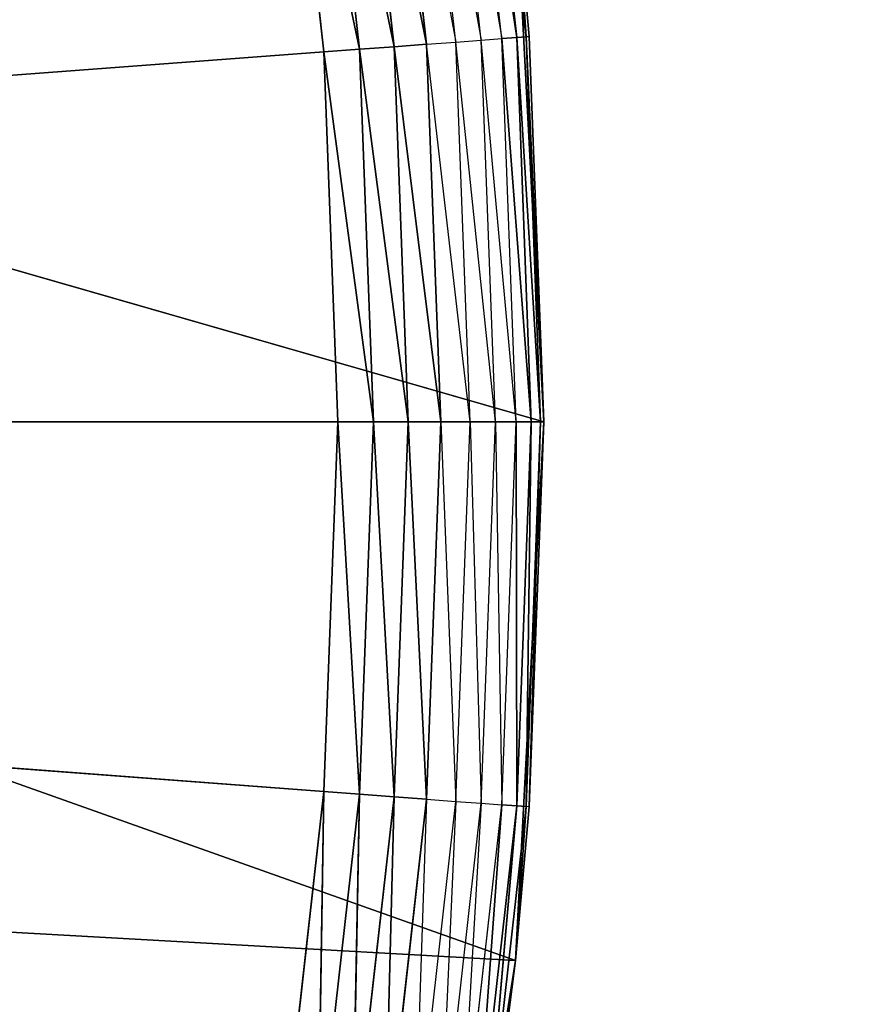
# Model space of a CAD drawing. Extents: x 0.1 to 17.7, y 0.1 to 17.7.
# Tile 440 of 656: x 16.5459 to 16.6283, y 1.6256 to 1.7211. Entities that reach past the tile are written whole.
import ezdxf

# ---------------------------------------------------------------- set-up
doc = ezdxf.new("R2010")
doc.units = 0
doc.header["$LTSCALE"] = 2.54
doc.layers.get('0').update_dxf_attribs({"color": 13, "linetype": 'CONTINUOUS'})

# ---------------------------------------------------------------- blocks, each defined once
blk = doc.blocks.new('KOSZ_NA__MIECI_Z_POKRYWK__')
at = {"color": 0}
for p, q in [((16.590701, 1.719146, 10.307144), (16.586554, 1.755954, 10.307144)), ((16.586554, 1.755954, 10.307144), (16.592694, 1.719295, 10.31)), ((16.592694, 1.719295, 10.31), (16.58853, 1.756252, 10.31)), ((16.58853, 1.756252, 10.31), (16.594164, 1.719405, 10.31316)), ((16.58853, 1.756252, 10.31), (16.594164, 1.719405, 10.31316)), ((16.594164, 1.719405, 10.31316), (16.589987, 1.756471, 10.31316)), ((16.589987, 1.756471, 10.31316), (16.595064, 1.719473, 10.316527)), ((16.589987, 1.756471, 10.31316), (16.595064, 1.719473, 10.316527)), ((16.594164, 1.719405, 10.31316), (16.589987, 1.756471, 10.31316)), ((16.595064, 1.719473, 10.316527), (16.59088, 1.756606, 10.316527)), ((16.595064, 1.719473, 10.316527), (16.59088, 1.756606, 10.316527)), ((16.581291, 1.755161, 10.302679), (16.588243, 1.718961, 10.304679)), ((16.585394, 1.718748, 10.302679), (16.581291, 1.755161, 10.302679)), ((16.588243, 1.718961, 10.304679), (16.584116, 1.755586, 10.304679)), ((16.584116, 1.755586, 10.304679), (16.590701, 1.719146, 10.307144)), ((16.578886, 1.71826, 10.300304), (16.574838, 1.754188, 10.300304)), ((16.574838, 1.754188, 10.300304), (16.582243, 1.718512, 10.301206)), ((16.574838, 1.754188, 10.300304), (16.582243, 1.718512, 10.301206)), ((16.578886, 1.71826, 10.300304), (16.574838, 1.754188, 10.300304)), ((16.582243, 1.718512, 10.301206), (16.578168, 1.75469, 10.301206)), ((16.578168, 1.75469, 10.301206), (16.585394, 1.718748, 10.302679)), ((16.578168, 1.75469, 10.301206), (16.585394, 1.718748, 10.302679)), ((16.582243, 1.718512, 10.301206), (16.578168, 1.75469, 10.301206)), ((16.571404, 1.753671, 10.3), (16.575423, 1.718001, 10.3)), ((16.571404, 1.753671, 10.3), (16.575423, 1.718001, 10.3)), ((16.571404, 1.753671, 10.3), (16.578886, 1.71826, 10.300304)), ((16.571404, 1.753671, 10.3), (16.578886, 1.71826, 10.300304)), ((16.595366, 1.719495, 10.32), (16.594026, 1.734394, 10.5)), ((16.594026, 1.734394, 10.5), (16.596765, 1.68213, 10.5)), ((16.595366, 1.719495, 10.32), (16.594026, 1.734394, 10.5)), ((16.595366, 1.719495, 10.32), (16.594026, 1.734394, 10.32)), ((16.594026, 1.734394, 10.5), (16.596765, 1.68213, 10.5)), ((16.594026, 1.734394, 10.32), (16.595064, 1.719473, 10.316527)), ((16.596765, 1.68213, 10.5), (16.444005, 1.725997, 10.5)), ((16.596765, 1.68213, 10.5), (16.444005, 1.725997, 10.5)), ((16.594164, 1.719405, 10.31316), (16.595064, 1.719473, 10.316527)), ((16.594164, 1.719405, 10.31316), (16.595064, 1.719473, 10.316527)), ((16.595366, 1.719495, 10.32), (16.595064, 1.719473, 10.316527)), ((16.596765, 1.68213, 10.32), (16.595064, 1.719473, 10.316527)), ((16.596765, 1.68213, 10.32), (16.595064, 1.719473, 10.316527)), ((16.596461, 1.68213, 10.316527), (16.595064, 1.719473, 10.316527)), ((16.596461, 1.68213, 10.316527), (16.595064, 1.719473, 10.316527)), ((16.596765, 1.68213, 10.32), (16.595366, 1.719495, 10.32)), ((16.595366, 1.719495, 10.32), (16.596765, 1.68213, 10.5)), ((16.595366, 1.719495, 10.32), (16.596765, 1.68213, 10.5)), ((16.596765, 1.68213, 10.32), (16.595366, 1.719495, 10.32)), ((16.578886, 1.71826, 10.300304), (16.582243, 1.718512, 10.301206)), ((16.578886, 1.71826, 10.300304), (16.582243, 1.718512, 10.301206)), ((16.582243, 1.718512, 10.301206), (16.585394, 1.718748, 10.302679)), ((16.582243, 1.718512, 10.301206), (16.585394, 1.718748, 10.302679)), ((16.586765, 1.68213, 10.302679), (16.582243, 1.718512, 10.301206)), ((16.583604, 1.68213, 10.301206), (16.582243, 1.718512, 10.301206)), ((16.586765, 1.68213, 10.302679), (16.582243, 1.718512, 10.301206)), ((16.583604, 1.68213, 10.301206), (16.582243, 1.718512, 10.301206)), ((16.585394, 1.718748, 10.302679), (16.588243, 1.718961, 10.304679)), ((16.589621, 1.68213, 10.304679), (16.585394, 1.718748, 10.302679)), ((16.586765, 1.68213, 10.302679), (16.585394, 1.718748, 10.302679)), ((16.588243, 1.718961, 10.304679), (16.590701, 1.719146, 10.307144)), ((16.592085, 1.68213, 10.307144), (16.588243, 1.718961, 10.304679)), ((16.589621, 1.68213, 10.304679), (16.588243, 1.718961, 10.304679)), ((16.590701, 1.719146, 10.307144), (16.592694, 1.719295, 10.31)), ((16.594086, 1.68213, 10.31), (16.590701, 1.719146, 10.307144)), ((16.592085, 1.68213, 10.307144), (16.590701, 1.719146, 10.307144)), ((16.592694, 1.719295, 10.31), (16.594164, 1.719405, 10.31316)), ((16.592694, 1.719295, 10.31), (16.594164, 1.719405, 10.31316)), ((16.595558, 1.68213, 10.31316), (16.592694, 1.719295, 10.31)), ((16.594086, 1.68213, 10.31), (16.592694, 1.719295, 10.31)), ((16.595558, 1.68213, 10.31316), (16.592694, 1.719295, 10.31)), ((16.596461, 1.68213, 10.316527), (16.594164, 1.719405, 10.31316)), ((16.595558, 1.68213, 10.31316), (16.594164, 1.719405, 10.31316)), ((16.596461, 1.68213, 10.316527), (16.594164, 1.719405, 10.31316)), ((16.595558, 1.68213, 10.31316), (16.594164, 1.719405, 10.31316)), ((16.575423, 1.718001, 10.3), (16.096765, 1.68213, 10.3)), ((16.575423, 1.718001, 10.3), (16.096765, 1.68213, 10.3)), ((16.575423, 1.718001, 10.3), (16.578886, 1.71826, 10.300304)), ((16.575423, 1.718001, 10.3), (16.578886, 1.71826, 10.300304)), ((16.575423, 1.718001, 10.3), (16.576765, 1.68213, 10.3)), ((16.580238, 1.68213, 10.300304), (16.575423, 1.718001, 10.3)), ((16.575423, 1.718001, 10.3), (16.576765, 1.68213, 10.3)), ((16.580238, 1.68213, 10.300304), (16.575423, 1.718001, 10.3)), ((16.583604, 1.68213, 10.301206), (16.578886, 1.71826, 10.300304)), ((16.580238, 1.68213, 10.300304), (16.578886, 1.71826, 10.300304)), ((16.583604, 1.68213, 10.301206), (16.578886, 1.71826, 10.300304)), ((16.580238, 1.68213, 10.300304), (16.578886, 1.71826, 10.300304)), ((16.576765, 1.68213, 10.3), (16.096765, 1.68213, 10.3)), ((16.576765, 1.68213, 10.3), (16.096765, 1.68213, 10.3)), ((16.575423, 1.64626, 10.3), (16.096765, 1.68213, 10.3)), ((16.575423, 1.64626, 10.3), (16.096765, 1.68213, 10.3)), ((16.594026, 1.629866, 10.5), (16.446765, 1.68213, 10.5)), ((16.594026, 1.629866, 10.5), (16.446765, 1.68213, 10.5)), ((16.596765, 1.68213, 10.5), (16.446765, 1.68213, 10.5)), ((16.596765, 1.68213, 10.5), (16.446765, 1.68213, 10.5)), ((16.576765, 1.68213, 10.3), (16.575423, 1.64626, 10.3)), ((16.576765, 1.68213, 10.3), (16.575423, 1.64626, 10.3)), ((16.576765, 1.68213, 10.3), (16.578886, 1.646, 10.300304)), ((16.576765, 1.68213, 10.3), (16.578886, 1.646, 10.300304)), ((16.576765, 1.68213, 10.3), (16.580238, 1.68213, 10.300304)), ((16.576765, 1.68213, 10.3), (16.580238, 1.68213, 10.300304)), ((16.578886, 1.646, 10.300304), (16.580238, 1.68213, 10.300304)), ((16.578886, 1.646, 10.300304), (16.580238, 1.68213, 10.300304)), ((16.580238, 1.68213, 10.300304), (16.582243, 1.645749, 10.301206)), ((16.580238, 1.68213, 10.300304), (16.582243, 1.645749, 10.301206)), ((16.580238, 1.68213, 10.300304), (16.583604, 1.68213, 10.301206)), ((16.580238, 1.68213, 10.300304), (16.583604, 1.68213, 10.301206)), ((16.582243, 1.645749, 10.301206), (16.583604, 1.68213, 10.301206)), ((16.582243, 1.645749, 10.301206), (16.583604, 1.68213, 10.301206)), ((16.583604, 1.68213, 10.301206), (16.585394, 1.645512, 10.302679)), ((16.583604, 1.68213, 10.301206), (16.585394, 1.645512, 10.302679)), ((16.583604, 1.68213, 10.301206), (16.586765, 1.68213, 10.302679)), ((16.583604, 1.68213, 10.301206), (16.586765, 1.68213, 10.302679)), ((16.585394, 1.645512, 10.302679), (16.586765, 1.68213, 10.302679)), ((16.586765, 1.68213, 10.302679), (16.588243, 1.645299, 10.304679)), ((16.586765, 1.68213, 10.302679), (16.589621, 1.68213, 10.304679)), ((16.588243, 1.645299, 10.304679), (16.589621, 1.68213, 10.304679)), ((16.589621, 1.68213, 10.304679), (16.590701, 1.645115, 10.307144)), ((16.589621, 1.68213, 10.304679), (16.592085, 1.68213, 10.307144)), ((16.590701, 1.645115, 10.307144), (16.592085, 1.68213, 10.307144)), ((16.592085, 1.68213, 10.307144), (16.592694, 1.644965, 10.31)), ((16.592085, 1.68213, 10.307144), (16.594086, 1.68213, 10.31)), ((16.592694, 1.644965, 10.31), (16.594086, 1.68213, 10.31)), ((16.596765, 1.68213, 10.5), (16.594026, 1.629866, 10.5)), ((16.596765, 1.68213, 10.5), (16.594026, 1.629866, 10.5)), ((16.594086, 1.68213, 10.31), (16.594164, 1.644855, 10.31316)), ((16.594086, 1.68213, 10.31), (16.594164, 1.644855, 10.31316)), ((16.594086, 1.68213, 10.31), (16.595558, 1.68213, 10.31316)), ((16.594086, 1.68213, 10.31), (16.595558, 1.68213, 10.31316)), ((16.594164, 1.644855, 10.31316), (16.595558, 1.68213, 10.31316)), ((16.594164, 1.644855, 10.31316), (16.595558, 1.68213, 10.31316)), ((16.595064, 1.644788, 10.316527), (16.596461, 1.68213, 10.316527)), ((16.595558, 1.68213, 10.31316), (16.595064, 1.644788, 10.316527)), ((16.595558, 1.68213, 10.31316), (16.595064, 1.644788, 10.316527)), ((16.595064, 1.644788, 10.316527), (16.596461, 1.68213, 10.316527)), ((16.595366, 1.644765, 10.32), (16.596765, 1.68213, 10.5)), ((16.595366, 1.644765, 10.32), (16.596765, 1.68213, 10.32)), ((16.595366, 1.644765, 10.32), (16.596765, 1.68213, 10.5)), ((16.595366, 1.644765, 10.32), (16.596765, 1.68213, 10.32)), ((16.595366, 1.644765, 10.32), (16.596461, 1.68213, 10.316527)), ((16.595366, 1.644765, 10.32), (16.596461, 1.68213, 10.316527)), ((16.595558, 1.68213, 10.31316), (16.596461, 1.68213, 10.316527)), ((16.595558, 1.68213, 10.31316), (16.596461, 1.68213, 10.316527)), ((16.596765, 1.68213, 10.32), (16.596461, 1.68213, 10.316527)), ((16.596765, 1.68213, 10.32), (16.596461, 1.68213, 10.316527)), ((16.596765, 1.68213, 10.32), (16.596765, 1.68213, 10.5)), ((16.596765, 1.68213, 10.32), (16.596765, 1.68213, 10.5)), ((16.575423, 1.64626, 10.3), (16.571404, 1.61059, 10.3)), ((16.575423, 1.64626, 10.3), (16.571404, 1.61059, 10.3)), ((16.575423, 1.64626, 10.3), (16.574838, 1.610072, 10.300304)), ((16.575423, 1.64626, 10.3), (16.574838, 1.610072, 10.300304)), ((16.574838, 1.610072, 10.300304), (16.578886, 1.646, 10.300304)), ((16.574838, 1.610072, 10.300304), (16.578886, 1.646, 10.300304)), ((16.575423, 1.64626, 10.3), (16.578886, 1.646, 10.300304)), ((16.575423, 1.64626, 10.3), (16.578886, 1.646, 10.300304)), ((16.578886, 1.646, 10.300304), (16.578168, 1.60957, 10.301206)), ((16.578886, 1.646, 10.300304), (16.578168, 1.60957, 10.301206)), ((16.578886, 1.646, 10.300304), (16.582243, 1.645749, 10.301206)), ((16.578886, 1.646, 10.300304), (16.582243, 1.645749, 10.301206)), ((16.578168, 1.60957, 10.301206), (16.582243, 1.645749, 10.301206)), ((16.578168, 1.60957, 10.301206), (16.582243, 1.645749, 10.301206)), ((16.582243, 1.645749, 10.301206), (16.581291, 1.609099, 10.302679)), ((16.582243, 1.645749, 10.301206), (16.581291, 1.609099, 10.302679)), ((16.581291, 1.609099, 10.302679), (16.585394, 1.645512, 10.302679)), ((16.582243, 1.645749, 10.301206), (16.585394, 1.645512, 10.302679)), ((16.582243, 1.645749, 10.301206), (16.585394, 1.645512, 10.302679)), ((16.585394, 1.645512, 10.302679), (16.584116, 1.608674, 10.304679)), ((16.584116, 1.608674, 10.304679), (16.588243, 1.645299, 10.304679)), ((16.585394, 1.645512, 10.302679), (16.588243, 1.645299, 10.304679)), ((16.588243, 1.645299, 10.304679), (16.586554, 1.608307, 10.307144)), ((16.586554, 1.608307, 10.307144), (16.590701, 1.645115, 10.307144)), ((16.588243, 1.645299, 10.304679), (16.590701, 1.645115, 10.307144)), ((16.590701, 1.645115, 10.307144), (16.58853, 1.608008, 10.31)), ((16.58853, 1.608008, 10.31), (16.592694, 1.644965, 10.31)), ((16.592694, 1.644965, 10.31), (16.589987, 1.607789, 10.31316)), ((16.592694, 1.644965, 10.31), (16.589987, 1.607789, 10.31316)), ((16.590701, 1.645115, 10.307144), (16.592694, 1.644965, 10.31)), ((16.592694, 1.644965, 10.31), (16.594164, 1.644855, 10.31316)), ((16.592694, 1.644965, 10.31), (16.594164, 1.644855, 10.31316)), ((16.589987, 1.607789, 10.31316), (16.594164, 1.644855, 10.31316)), ((16.589987, 1.607789, 10.31316), (16.594164, 1.644855, 10.31316)), ((16.594164, 1.644855, 10.31316), (16.59088, 1.607654, 10.316527)), ((16.594164, 1.644855, 10.31316), (16.59088, 1.607654, 10.316527)), ((16.59088, 1.607654, 10.316527), (16.595064, 1.644788, 10.316527)), ((16.59088, 1.607654, 10.316527), (16.595064, 1.644788, 10.316527)), ((16.594026, 1.629866, 10.32), (16.595064, 1.644788, 10.316527)), ((16.594026, 1.629866, 10.32), (16.595366, 1.644765, 10.32)), ((16.595366, 1.644765, 10.32), (16.594026, 1.629866, 10.5)), ((16.595366, 1.644765, 10.32), (16.594026, 1.629866, 10.5)), ((16.594164, 1.644855, 10.31316), (16.595064, 1.644788, 10.316527)), ((16.594164, 1.644855, 10.31316), (16.595064, 1.644788, 10.316527)), ((16.595366, 1.644765, 10.32), (16.595064, 1.644788, 10.316527)), ((16.594026, 1.629866, 10.5), (16.444005, 1.638264, 10.5)), ((16.594026, 1.629866, 10.5), (16.444005, 1.638264, 10.5)), ((16.594026, 1.629866, 10.5), (16.585838, 1.578174, 10.5)), ((16.594026, 1.629866, 10.5), (16.585838, 1.578174, 10.5)), ((16.594026, 1.629866, 10.32), (16.59088, 1.607654, 10.316527)), ((16.59118, 1.607609, 10.32), (16.594026, 1.629866, 10.5)), ((16.59118, 1.607609, 10.32), (16.594026, 1.629866, 10.32)), ((16.59118, 1.607609, 10.32), (16.594026, 1.629866, 10.5)), ((16.594026, 1.629866, 10.32), (16.594026, 1.629866, 10.5)), ((16.594026, 1.629866, 10.32), (16.594026, 1.629866, 10.5))]:
    blk.add_line(p, q, dxfattribs=at)
mesh = blk.add_polyface(dxfattribs=at)
corners = [(17.496765, 0.28213, 31.5), (0.296764, 0.28213, 31.5), (0.296764, 17.48213, 31.5)]
mesh.append_faces([[corners[k] for k in face] for face in [(0, 1, 2)]], dxfattribs={"color": 0})
mesh = blk.add_polyface(dxfattribs=at)
corners = [(17.496765, 0.28213, 31.5), (0.296764, 17.48213, 31.5), (17.496765, 17.48213, 31.5)]
mesh.append_faces([[corners[k] for k in face] for face in [(0, 1, 2)]], dxfattribs={"color": 0})
mesh = blk.add_polyface(dxfattribs=at)
corners = [(17.496765, 17.48213, 31.6), (9.296765, 8.88213, 31.6), (17.496765, 0.28213, 31.6)]
mesh.append_faces([[corners[k] for k in face] for face in [(0, 1, 2)]], dxfattribs={"color": 0})
mesh = blk.add_polyface(dxfattribs=at)
corners = [(17.146765, 0.63213, 10.5), (16.441447, 1.742907, 10.5), (17.146765, 17.23213, 10.5)]
mesh.append_faces([[corners[k] for k in face] for face in [(0, 1, 2)]], dxfattribs={"color": 0})
mesh = blk.add_polyface(dxfattribs=at)
corners = [(17.146765, 17.23213, 10.6), (16.441447, 1.742907, 10.6), (17.146765, 0.63213, 10.6)]
mesh.append_faces([[corners[k] for k in face] for face in [(0, 1, 2)]], dxfattribs={"color": 0})
mesh = blk.add_polyface(dxfattribs=at)
corners = [(17.496765, 0.28213, 31.6), (9.296765, 8.88213, 31.6), (9.290688, 8.812671, 31.6)]
mesh.append_faces([[corners[k] for k in face] for face in [(0, 1, 2)]], dxfattribs={"color": 0})
mesh = blk.add_polyface(dxfattribs=at)
corners = [(17.496765, 0.28213, 31.6), (9.290688, 8.812671, 31.6), (9.272642, 8.745322, 31.6)]
mesh.append_faces([[corners[k] for k in face] for face in [(0, 1, 2)]], dxfattribs={"color": 0})
mesh = blk.add_polyface(dxfattribs=at)
corners = [(17.496765, 0.28213, 31.6), (9.272642, 8.745322, 31.6), (9.243175, 8.68213, 31.6)]
mesh.append_faces([[corners[k] for k in face] for face in [(0, 1, 2)]], dxfattribs={"color": 0})
mesh = blk.add_polyface(dxfattribs=at)
corners = [(17.496765, 0.28213, 31.6), (9.243175, 8.68213, 31.6), (9.203182, 8.625015, 31.6)]
mesh.append_faces([[corners[k] for k in face] for face in [(0, 1, 2)]], dxfattribs={"color": 0})
mesh = blk.add_polyface(dxfattribs=at)
corners = [(17.496765, 0.28213, 31.6), (9.203182, 8.625015, 31.6), (9.15388, 8.575713, 31.6)]
mesh.append_faces([[corners[k] for k in face] for face in [(0, 1, 2)]], dxfattribs={"color": 0})
mesh = blk.add_polyface(dxfattribs=at)
corners = [(17.496765, 0.28213, 31.6), (9.15388, 8.575713, 31.6), (9.096765, 8.53572, 31.6)]
mesh.append_faces([[corners[k] for k in face] for face in [(0, 1, 2)]], dxfattribs={"color": 0})
mesh = blk.add_polyface(dxfattribs=at)
corners = [(17.496765, 0.28213, 31.6), (9.096765, 8.53572, 31.6), (9.033573, 8.506253, 31.6)]
mesh.append_faces([[corners[k] for k in face] for face in [(0, 1, 2)]], dxfattribs={"color": 0})
mesh = blk.add_polyface(dxfattribs=at)
corners = [(17.496765, 0.28213, 31.6), (9.033573, 8.506253, 31.6), (8.966224, 8.488207, 31.6)]
mesh.append_faces([[corners[k] for k in face] for face in [(0, 1, 2)]], dxfattribs={"color": 0})
mesh = blk.add_polyface(dxfattribs=at)
corners = [(17.496765, 0.28213, 31.6), (8.966224, 8.488207, 31.6), (8.896764, 8.48213, 31.6)]
mesh.append_faces([[corners[k] for k in face] for face in [(0, 1, 2)]], dxfattribs={"color": 0})
mesh = blk.add_polyface(dxfattribs=at)
corners = [(17.496765, 0.28213, 31.6), (8.896764, 8.48213, 31.6), (0.296764, 0.28213, 31.6)]
mesh.append_faces([[corners[k] for k in face] for face in [(0, 1, 2)]], dxfattribs={"color": 0})
mesh = blk.add_polyface(dxfattribs=at)
corners = [(16.55544, 1.823613, 10.3), (16.096765, 1.68213, 10.3), (16.543584, 1.857494, 10.3)]
mesh.append_faces([[corners[k] for k in face] for face in [(0, 1, 2)]], dxfattribs={"color": 0})
mesh = blk.add_polyface(dxfattribs=at)
corners = [(16.564731, 1.78894, 10.3), (16.096765, 1.68213, 10.3), (16.55544, 1.823613, 10.3)]
mesh.append_faces([[corners[k] for k in face] for face in [(0, 1, 2)]], dxfattribs={"color": 0})
mesh = blk.add_polyface(dxfattribs=at)
corners = [(16.571404, 1.753671, 10.3), (16.096765, 1.68213, 10.3), (16.564731, 1.78894, 10.3)]
mesh.append_faces([[corners[k] for k in face] for face in [(0, 1, 2)]], dxfattribs={"color": 0})
mesh = blk.add_polyface(dxfattribs=at)
corners = [(16.589987, 1.756471, 10.31316), (16.594164, 1.719405, 10.31316), (16.58853, 1.756252, 10.31)]
mesh.append_faces([[corners[k] for k in face] for face in [(0, 1, 2)]], dxfattribs={"color": 0})
mesh = blk.add_polyface(dxfattribs=at)
corners = [(16.58853, 1.756252, 10.31), (16.594164, 1.719405, 10.31316), (16.592694, 1.719295, 10.31)]
mesh.append_faces([[corners[k] for k in face] for face in [(0, 1, 2)]], dxfattribs={"color": 0})
mesh = blk.add_polyface(dxfattribs=at)
corners = [(16.59088, 1.756606, 10.316527), (16.595064, 1.719473, 10.316527), (16.589987, 1.756471, 10.31316)]
mesh.append_faces([[corners[k] for k in face] for face in [(0, 1, 2)]], dxfattribs={"color": 0})
mesh = blk.add_polyface(dxfattribs=at)
corners = [(16.589987, 1.756471, 10.31316), (16.595064, 1.719473, 10.316527), (16.594164, 1.719405, 10.31316)]
mesh.append_faces([[corners[k] for k in face] for face in [(0, 1, 2)]], dxfattribs={"color": 0})
mesh = blk.add_polyface(dxfattribs=at)
corners = [(16.59088, 1.756606, 10.316527), (16.594026, 1.734394, 10.32), (16.595064, 1.719473, 10.316527)]
mesh.append_faces([[corners[k] for k in face] for face in [(0, 1, 2)]], dxfattribs={"color": 0})
mesh = blk.add_polyface(dxfattribs=at)
corners = [(16.585394, 1.718748, 10.302679), (16.578168, 1.75469, 10.301206), (16.581291, 1.755161, 10.302679)]
mesh.append_faces([[corners[k] for k in face] for face in [(0, 1, 2)]], dxfattribs={"color": 0})
mesh = blk.add_polyface(dxfattribs=at)
corners = [(16.578886, 1.71826, 10.300304), (16.571404, 1.753671, 10.3), (16.574838, 1.754188, 10.300304)]
mesh.append_faces([[corners[k] for k in face] for face in [(0, 1, 2)]], dxfattribs={"color": 0})
mesh = blk.add_polyface(dxfattribs=at)
corners = [(16.582243, 1.718512, 10.301206), (16.574838, 1.754188, 10.300304), (16.578168, 1.75469, 10.301206)]
mesh.append_faces([[corners[k] for k in face] for face in [(0, 1, 2)]], dxfattribs={"color": 0})
mesh = blk.add_polyface(dxfattribs=at)
corners = [(16.582243, 1.718512, 10.301206), (16.578886, 1.71826, 10.300304), (16.574838, 1.754188, 10.300304)]
mesh.append_faces([[corners[k] for k in face] for face in [(0, 1, 2)]], dxfattribs={"color": 0})
mesh = blk.add_polyface(dxfattribs=at)
corners = [(16.585394, 1.718748, 10.302679), (16.582243, 1.718512, 10.301206), (16.578168, 1.75469, 10.301206)]
mesh.append_faces([[corners[k] for k in face] for face in [(0, 1, 2)]], dxfattribs={"color": 0})
mesh = blk.add_polyface(dxfattribs=at)
corners = [(16.575423, 1.718001, 10.3), (16.096765, 1.68213, 10.3), (16.571404, 1.753671, 10.3)]
mesh.append_faces([[corners[k] for k in face] for face in [(0, 1, 2)]], dxfattribs={"color": 0})
mesh = blk.add_polyface(dxfattribs=at)
corners = [(16.578886, 1.71826, 10.300304), (16.575423, 1.718001, 10.3), (16.571404, 1.753671, 10.3)]
mesh.append_faces([[corners[k] for k in face] for face in [(0, 1, 2)]], dxfattribs={"color": 0})
mesh = blk.add_polyface(dxfattribs=at)
corners = [(17.146765, 0.63213, 10.5), (16.446765, 1.68213, 10.5), (16.441447, 1.742907, 10.5)]
mesh.append_faces([[corners[k] for k in face] for face in [(0, 1, 2)]], dxfattribs={"color": 0})
mesh = blk.add_polyface(dxfattribs=at)
corners = [(17.146765, 0.63213, 10.6), (16.441447, 1.742907, 10.6), (16.446765, 1.68213, 10.6)]
mesh.append_faces([[corners[k] for k in face] for face in [(0, 1, 2)]], dxfattribs={"color": 0})
mesh = blk.add_polyface(dxfattribs=at)
corners = [(16.596765, 1.68213, 10.5), (16.594026, 1.734394, 10.5), (16.444005, 1.725997, 10.5)]
mesh.append_faces([[corners[k] for k in face] for face in [(0, 1, 2)]], dxfattribs={"color": 0})
mesh = blk.add_polyface(dxfattribs=at)
corners = [(16.594026, 1.734394, 10.5), (16.596765, 1.68213, 10.5), (16.595366, 1.719495, 10.32)]
mesh.append_faces([[corners[k] for k in face] for face in [(0, 1, 2)]], dxfattribs={"color": 0})
mesh = blk.add_polyface(dxfattribs=at)
corners = [(16.594026, 1.734394, 10.5), (16.595366, 1.719495, 10.32), (16.594026, 1.734394, 10.32)]
mesh.append_faces([[corners[k] for k in face] for face in [(0, 1, 2)]], dxfattribs={"color": 0})
mesh = blk.add_polyface(dxfattribs=at)
corners = [(16.596765, 1.68213, 10.5), (16.444005, 1.725997, 10.5), (16.446765, 1.68213, 10.5)]
mesh.append_faces([[corners[k] for k in face] for face in [(0, 1, 2)]], dxfattribs={"color": 0})
mesh = blk.add_polyface(dxfattribs=at)
corners = [(16.595064, 1.719473, 10.316527), (16.596461, 1.68213, 10.316527), (16.594164, 1.719405, 10.31316)]
mesh.append_faces([[corners[k] for k in face] for face in [(0, 1, 2)]], dxfattribs={"color": 0})
mesh = blk.add_polyface(dxfattribs=at)
corners = [(16.595366, 1.719495, 10.32), (16.596765, 1.68213, 10.32), (16.595064, 1.719473, 10.316527)]
mesh.append_faces([[corners[k] for k in face] for face in [(0, 1, 2)]], dxfattribs={"color": 0})
mesh = blk.add_polyface(dxfattribs=at)
corners = [(16.595064, 1.719473, 10.316527), (16.596765, 1.68213, 10.32), (16.596461, 1.68213, 10.316527)]
mesh.append_faces([[corners[k] for k in face] for face in [(0, 1, 2)]], dxfattribs={"color": 0})
mesh = blk.add_polyface(dxfattribs=at)
corners = [(16.595366, 1.719495, 10.32), (16.596765, 1.68213, 10.5), (16.596765, 1.68213, 10.32)]
mesh.append_faces([[corners[k] for k in face] for face in [(0, 1, 2)]], dxfattribs={"color": 0})
mesh = blk.add_polyface(dxfattribs=at)
corners = [(16.583604, 1.68213, 10.301206), (16.578886, 1.71826, 10.300304), (16.582243, 1.718512, 10.301206)]
mesh.append_faces([[corners[k] for k in face] for face in [(0, 1, 2)]], dxfattribs={"color": 0})
mesh = blk.add_polyface(dxfattribs=at)
corners = [(16.586765, 1.68213, 10.302679), (16.582243, 1.718512, 10.301206), (16.585394, 1.718748, 10.302679)]
mesh.append_faces([[corners[k] for k in face] for face in [(0, 1, 2)]], dxfattribs={"color": 0})
mesh = blk.add_polyface(dxfattribs=at)
corners = [(16.586765, 1.68213, 10.302679), (16.583604, 1.68213, 10.301206), (16.582243, 1.718512, 10.301206)]
mesh.append_faces([[corners[k] for k in face] for face in [(0, 1, 2)]], dxfattribs={"color": 0})
mesh = blk.add_polyface(dxfattribs=at)
corners = [(16.594164, 1.719405, 10.31316), (16.595558, 1.68213, 10.31316), (16.592694, 1.719295, 10.31)]
mesh.append_faces([[corners[k] for k in face] for face in [(0, 1, 2)]], dxfattribs={"color": 0})
mesh = blk.add_polyface(dxfattribs=at)
corners = [(16.592694, 1.719295, 10.31), (16.595558, 1.68213, 10.31316), (16.594086, 1.68213, 10.31)]
mesh.append_faces([[corners[k] for k in face] for face in [(0, 1, 2)]], dxfattribs={"color": 0})
mesh = blk.add_polyface(dxfattribs=at)
corners = [(16.594164, 1.719405, 10.31316), (16.596461, 1.68213, 10.316527), (16.595558, 1.68213, 10.31316)]
mesh.append_faces([[corners[k] for k in face] for face in [(0, 1, 2)]], dxfattribs={"color": 0})
mesh = blk.add_polyface(dxfattribs=at)
corners = [(16.576765, 1.68213, 10.3), (16.096765, 1.68213, 10.3), (16.575423, 1.718001, 10.3)]
mesh.append_faces([[corners[k] for k in face] for face in [(0, 1, 2)]], dxfattribs={"color": 0})
mesh = blk.add_polyface(dxfattribs=at)
corners = [(16.580238, 1.68213, 10.300304), (16.575423, 1.718001, 10.3), (16.578886, 1.71826, 10.300304)]
mesh.append_faces([[corners[k] for k in face] for face in [(0, 1, 2)]], dxfattribs={"color": 0})
mesh = blk.add_polyface(dxfattribs=at)
corners = [(16.580238, 1.68213, 10.300304), (16.576765, 1.68213, 10.3), (16.575423, 1.718001, 10.3)]
mesh.append_faces([[corners[k] for k in face] for face in [(0, 1, 2)]], dxfattribs={"color": 0})
mesh = blk.add_polyface(dxfattribs=at)
corners = [(16.583604, 1.68213, 10.301206), (16.580238, 1.68213, 10.300304), (16.578886, 1.71826, 10.300304)]
mesh.append_faces([[corners[k] for k in face] for face in [(0, 1, 2)]], dxfattribs={"color": 0})
mesh = blk.add_polyface(dxfattribs=at)
corners = [(16.576765, 1.68213, 10.3), (16.575423, 1.64626, 10.3), (16.096765, 1.68213, 10.3)]
mesh.append_faces([[corners[k] for k in face] for face in [(0, 1, 2)]], dxfattribs={"color": 0})
mesh = blk.add_polyface(dxfattribs=at)
corners = [(16.55544, 1.540648, 10.3), (16.543584, 1.506767, 10.3), (16.096765, 1.68213, 10.3)]
mesh.append_faces([[corners[k] for k in face] for face in [(0, 1, 2)]], dxfattribs={"color": 0})
mesh = blk.add_polyface(dxfattribs=at)
corners = [(16.575423, 1.64626, 10.3), (16.571404, 1.61059, 10.3), (16.096765, 1.68213, 10.3)]
mesh.append_faces([[corners[k] for k in face] for face in [(0, 1, 2)]], dxfattribs={"color": 0})
mesh = blk.add_polyface(dxfattribs=at)
corners = [(16.571404, 1.61059, 10.3), (16.564731, 1.57532, 10.3), (16.096765, 1.68213, 10.3)]
mesh.append_faces([[corners[k] for k in face] for face in [(0, 1, 2)]], dxfattribs={"color": 0})
mesh = blk.add_polyface(dxfattribs=at)
corners = [(16.564731, 1.57532, 10.3), (16.55544, 1.540648, 10.3), (16.096765, 1.68213, 10.3)]
mesh.append_faces([[corners[k] for k in face] for face in [(0, 1, 2)]], dxfattribs={"color": 0})
mesh = blk.add_polyface(dxfattribs=at)
corners = [(17.146765, 0.63213, 10.5), (16.441447, 1.621353, 10.5), (16.446765, 1.68213, 10.5)]
mesh.append_faces([[corners[k] for k in face] for face in [(0, 1, 2)]], dxfattribs={"color": 0})
mesh = blk.add_polyface(dxfattribs=at)
corners = [(17.146765, 0.63213, 10.6), (16.446765, 1.68213, 10.6), (16.441447, 1.621353, 10.6)]
mesh.append_faces([[corners[k] for k in face] for face in [(0, 1, 2)]], dxfattribs={"color": 0})
mesh = blk.add_polyface(dxfattribs=at)
corners = [(16.594026, 1.629866, 10.5), (16.446765, 1.68213, 10.5), (16.444005, 1.638264, 10.5)]
mesh.append_faces([[corners[k] for k in face] for face in [(0, 1, 2)]], dxfattribs={"color": 0})
mesh = blk.add_polyface(dxfattribs=at)
corners = [(16.596765, 1.68213, 10.5), (16.446765, 1.68213, 10.5), (16.594026, 1.629866, 10.5)]
mesh.append_faces([[corners[k] for k in face] for face in [(0, 1, 2)]], dxfattribs={"color": 0})
mesh = blk.add_polyface(dxfattribs=at)
corners = [(16.578886, 1.646, 10.300304), (16.575423, 1.64626, 10.3), (16.576765, 1.68213, 10.3)]
mesh.append_faces([[corners[k] for k in face] for face in [(0, 1, 2)]], dxfattribs={"color": 0})
mesh = blk.add_polyface(dxfattribs=at)
corners = [(16.580238, 1.68213, 10.300304), (16.578886, 1.646, 10.300304), (16.576765, 1.68213, 10.3)]
mesh.append_faces([[corners[k] for k in face] for face in [(0, 1, 2)]], dxfattribs={"color": 0})
mesh = blk.add_polyface(dxfattribs=at)
corners = [(16.582243, 1.645749, 10.301206), (16.578886, 1.646, 10.300304), (16.580238, 1.68213, 10.300304)]
mesh.append_faces([[corners[k] for k in face] for face in [(0, 1, 2)]], dxfattribs={"color": 0})
mesh = blk.add_polyface(dxfattribs=at)
corners = [(16.583604, 1.68213, 10.301206), (16.582243, 1.645749, 10.301206), (16.580238, 1.68213, 10.300304)]
mesh.append_faces([[corners[k] for k in face] for face in [(0, 1, 2)]], dxfattribs={"color": 0})
mesh = blk.add_polyface(dxfattribs=at)
corners = [(16.585394, 1.645512, 10.302679), (16.582243, 1.645749, 10.301206), (16.583604, 1.68213, 10.301206)]
mesh.append_faces([[corners[k] for k in face] for face in [(0, 1, 2)]], dxfattribs={"color": 0})
mesh = blk.add_polyface(dxfattribs=at)
corners = [(16.586765, 1.68213, 10.302679), (16.585394, 1.645512, 10.302679), (16.583604, 1.68213, 10.301206)]
mesh.append_faces([[corners[k] for k in face] for face in [(0, 1, 2)]], dxfattribs={"color": 0})
mesh = blk.add_polyface(dxfattribs=at)
corners = [(16.594086, 1.68213, 10.31), (16.594164, 1.644855, 10.31316), (16.592694, 1.644965, 10.31)]
mesh.append_faces([[corners[k] for k in face] for face in [(0, 1, 2)]], dxfattribs={"color": 0})
mesh = blk.add_polyface(dxfattribs=at)
corners = [(16.596765, 1.68213, 10.5), (16.594026, 1.629866, 10.5), (16.595366, 1.644765, 10.32)]
mesh.append_faces([[corners[k] for k in face] for face in [(0, 1, 2)]], dxfattribs={"color": 0})
mesh = blk.add_polyface(dxfattribs=at)
corners = [(16.595558, 1.68213, 10.31316), (16.594164, 1.644855, 10.31316), (16.594086, 1.68213, 10.31)]
mesh.append_faces([[corners[k] for k in face] for face in [(0, 1, 2)]], dxfattribs={"color": 0})
mesh = blk.add_polyface(dxfattribs=at)
corners = [(16.595558, 1.68213, 10.31316), (16.595064, 1.644788, 10.316527), (16.594164, 1.644855, 10.31316)]
mesh.append_faces([[corners[k] for k in face] for face in [(0, 1, 2)]], dxfattribs={"color": 0})
mesh = blk.add_polyface(dxfattribs=at)
corners = [(16.596461, 1.68213, 10.316527), (16.595366, 1.644765, 10.32), (16.595064, 1.644788, 10.316527)]
mesh.append_faces([[corners[k] for k in face] for face in [(0, 1, 2)]], dxfattribs={"color": 0})
mesh = blk.add_polyface(dxfattribs=at)
corners = [(16.596461, 1.68213, 10.316527), (16.595064, 1.644788, 10.316527), (16.595558, 1.68213, 10.31316)]
mesh.append_faces([[corners[k] for k in face] for face in [(0, 1, 2)]], dxfattribs={"color": 0})
mesh = blk.add_polyface(dxfattribs=at)
corners = [(16.596765, 1.68213, 10.5), (16.595366, 1.644765, 10.32), (16.596765, 1.68213, 10.32)]
mesh.append_faces([[corners[k] for k in face] for face in [(0, 1, 2)]], dxfattribs={"color": 0})
mesh = blk.add_polyface(dxfattribs=at)
corners = [(16.596765, 1.68213, 10.32), (16.595366, 1.644765, 10.32), (16.596461, 1.68213, 10.316527)]
mesh.append_faces([[corners[k] for k in face] for face in [(0, 1, 2)]], dxfattribs={"color": 0})
mesh = blk.add_polyface(dxfattribs=at)
corners = [(16.575423, 1.64626, 10.3), (16.574838, 1.610072, 10.300304), (16.571404, 1.61059, 10.3)]
mesh.append_faces([[corners[k] for k in face] for face in [(0, 1, 2)]], dxfattribs={"color": 0})
mesh = blk.add_polyface(dxfattribs=at)
corners = [(16.578886, 1.646, 10.300304), (16.574838, 1.610072, 10.300304), (16.575423, 1.64626, 10.3)]
mesh.append_faces([[corners[k] for k in face] for face in [(0, 1, 2)]], dxfattribs={"color": 0})
mesh = blk.add_polyface(dxfattribs=at)
corners = [(16.578886, 1.646, 10.300304), (16.578168, 1.60957, 10.301206), (16.574838, 1.610072, 10.300304)]
mesh.append_faces([[corners[k] for k in face] for face in [(0, 1, 2)]], dxfattribs={"color": 0})
mesh = blk.add_polyface(dxfattribs=at)
corners = [(16.582243, 1.645749, 10.301206), (16.578168, 1.60957, 10.301206), (16.578886, 1.646, 10.300304)]
mesh.append_faces([[corners[k] for k in face] for face in [(0, 1, 2)]], dxfattribs={"color": 0})
mesh = blk.add_polyface(dxfattribs=at)
corners = [(16.582243, 1.645749, 10.301206), (16.581291, 1.609099, 10.302679), (16.578168, 1.60957, 10.301206)]
mesh.append_faces([[corners[k] for k in face] for face in [(0, 1, 2)]], dxfattribs={"color": 0})
mesh = blk.add_polyface(dxfattribs=at)
corners = [(16.585394, 1.645512, 10.302679), (16.581291, 1.609099, 10.302679), (16.582243, 1.645749, 10.301206)]
mesh.append_faces([[corners[k] for k in face] for face in [(0, 1, 2)]], dxfattribs={"color": 0})
mesh = blk.add_polyface(dxfattribs=at)
corners = [(16.592694, 1.644965, 10.31), (16.589987, 1.607789, 10.31316), (16.58853, 1.608008, 10.31)]
mesh.append_faces([[corners[k] for k in face] for face in [(0, 1, 2)]], dxfattribs={"color": 0})
mesh = blk.add_polyface(dxfattribs=at)
corners = [(16.592694, 1.644965, 10.31), (16.594164, 1.644855, 10.31316), (16.589987, 1.607789, 10.31316)]
mesh.append_faces([[corners[k] for k in face] for face in [(0, 1, 2)]], dxfattribs={"color": 0})
mesh = blk.add_polyface(dxfattribs=at)
corners = [(16.594164, 1.644855, 10.31316), (16.59088, 1.607654, 10.316527), (16.589987, 1.607789, 10.31316)]
mesh.append_faces([[corners[k] for k in face] for face in [(0, 1, 2)]], dxfattribs={"color": 0})
mesh = blk.add_polyface(dxfattribs=at)
corners = [(16.594164, 1.644855, 10.31316), (16.595064, 1.644788, 10.316527), (16.59088, 1.607654, 10.316527)]
mesh.append_faces([[corners[k] for k in face] for face in [(0, 1, 2)]], dxfattribs={"color": 0})
mesh = blk.add_polyface(dxfattribs=at)
corners = [(16.595064, 1.644788, 10.316527), (16.594026, 1.629866, 10.32), (16.59088, 1.607654, 10.316527)]
mesh.append_faces([[corners[k] for k in face] for face in [(0, 1, 2)]], dxfattribs={"color": 0})
mesh = blk.add_polyface(dxfattribs=at)
corners = [(16.595366, 1.644765, 10.32), (16.594026, 1.629866, 10.5), (16.594026, 1.629866, 10.32)]
mesh.append_faces([[corners[k] for k in face] for face in [(0, 1, 2)]], dxfattribs={"color": 0})
mesh = blk.add_polyface(dxfattribs=at)
corners = [(16.585838, 1.578174, 10.5), (16.444005, 1.638264, 10.5), (16.435768, 1.595089, 10.5)]
mesh.append_faces([[corners[k] for k in face] for face in [(0, 1, 2)]], dxfattribs={"color": 0})
mesh = blk.add_polyface(dxfattribs=at)
corners = [(16.594026, 1.629866, 10.5), (16.444005, 1.638264, 10.5), (16.585838, 1.578174, 10.5)]
mesh.append_faces([[corners[k] for k in face] for face in [(0, 1, 2)]], dxfattribs={"color": 0})
mesh = blk.add_polyface(dxfattribs=at)
corners = [(16.594026, 1.629866, 10.5), (16.585838, 1.578174, 10.5), (16.59118, 1.607609, 10.32)]
mesh.append_faces([[corners[k] for k in face] for face in [(0, 1, 2)]], dxfattribs={"color": 0})
mesh = blk.add_polyface(dxfattribs=at)
corners = [(16.594026, 1.629866, 10.5), (16.59118, 1.607609, 10.32), (16.594026, 1.629866, 10.32)]
mesh.append_faces([[corners[k] for k in face] for face in [(0, 1, 2)]], dxfattribs={"color": 0})

msp = doc.modelspace()

# ---------------------------------------------------------------- block references
at = {"color": 0}
msp.add_blockref('KOSZ_NA__MIECI_Z_POKRYWK__', (0, 0), dxfattribs=at)

doc.saveas('drawing.dxf')
